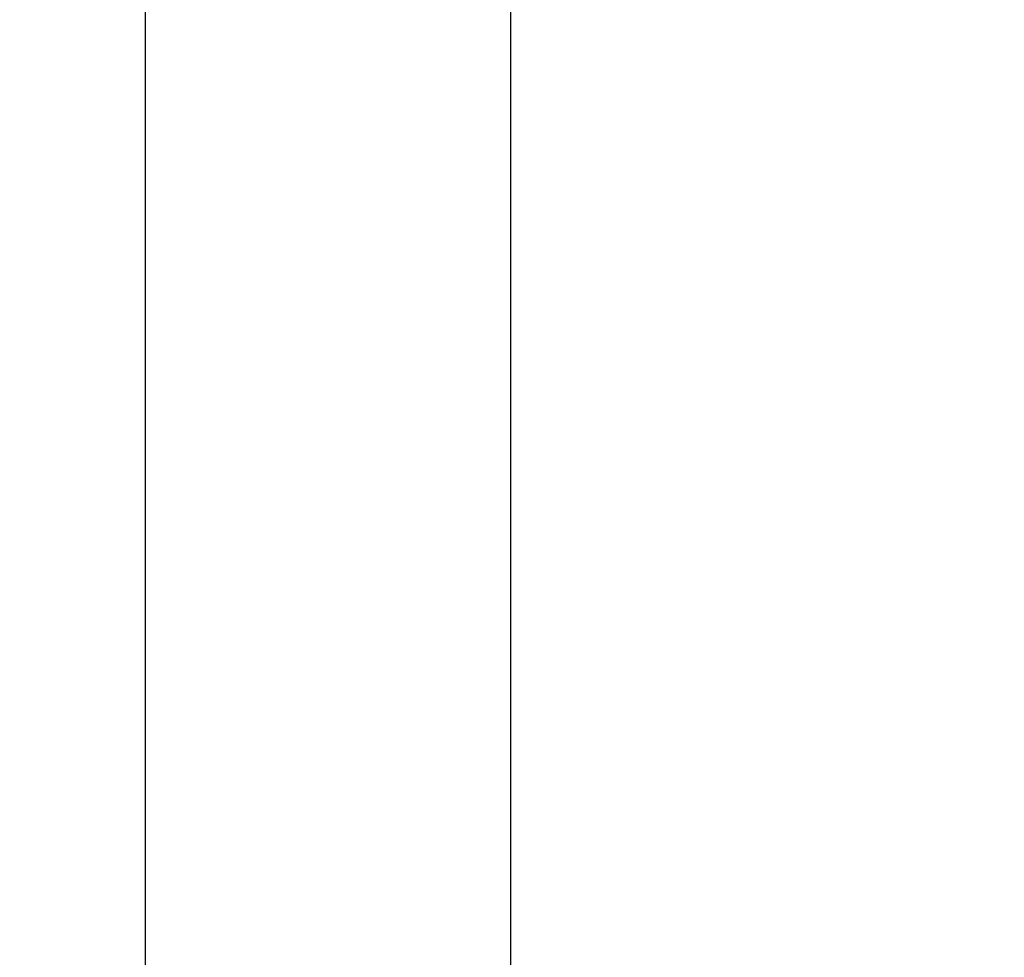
# Model space of a CAD drawing. Header units: millimetres. Extents: x 0 to 594, y 0 to 420.
# Tile 301 of 362: x 485.15 to 487.17, y 229.59 to 231.52. Entities that reach past the tile are written whole.
import ezdxf

# ---------------------------------------------------------------- set-up
doc = ezdxf.new("R2010")
doc.units = ezdxf.units.MM
doc.header["$LTSCALE"] = 32.67
doc.linetypes.add('PHANTOM', pattern=[0.8, 0.45, -0.05, 0.1, -0.05, 0.1, -0.05])
doc.layers.get('0').update_dxf_attribs({"linetype": 'CONTINUOUS'})
doc.layers.add('CRV', color=7, linetype='CONTINUOUS')
doc.layers.add('DRIV_DIM', color=7, linetype='CONTINUOUS')
doc.styles.get("Standard").update_dxf_attribs({"font": 'MS PGothic.ttf', "width": 0.8})
doc.dimstyles.new('DIMSTYLE_1', dxfattribs={"dimtxt": 3.8, "dimasz": 1.8, "dimexe": 0.18, "dimexo": 0.0625, "dimgap": 0.09, "dimtad": 1, "dimdec": 3, "dimlfac": 10, "dimdsep": 46, "dimtxsty": 'STANDARD', "dimblk": 'OPEN', "dimblk1": 'OPEN', "dimblk2": 'OPEN', "dimcen": 0.09, "dimadec": 0, "dimazin": 0, "dimtp": 0.001, "dimtm": 0.001, "dimtfac": 1, "dimtdec": 3, "dimtofl": 0, "dimtmove": 0, "dimatfit": 3, "dimldrblk": 'OPEN', "dimfxl": 1, "dimtolj": 1, "dimarcsym": 0})

# ---------------------------------------------------------------- blocks, each defined once
blk = doc.blocks.new('_OPEN')
at = {"color": 0, "linetype": 'ByBlock'}
for p, q in [((0, 0), (-1, 0.342)), ((-1, -0.342), (0, 0)), ((-1, 0), (0, 0))]:
    blk.add_line(p, q, dxfattribs=at)
blk = doc.blocks.new('*D5')
at = {"layer": 'DRIV_DIM', "color": 2, "linetype": 'Continuous'}
for p, q in [((401.5359, 261.8946), (471.8416, 261.8946)), ((469.8416, 261.8946), (469.8416, 244.8946)), ((469.8416, 227.8946), (469.8416, 244.8946)), ((502.7035, 227.8946), (467.8416, 227.8946))]:
    blk.add_line(p, q, dxfattribs=at)
at = {"layer": 'DRIV_DIM', "color": 2, "linetype": 'Continuous', "xscale": 1.8, "yscale": 1.8, "zscale": 1.8}
for p, rotation in [((469.8416, 261.8946), 90), ((469.8416, 227.8946), 270)]:
    blk.add_blockref('_OPEN', p, dxfattribs=dict(at, rotation=rotation))
at = {"layer": 'DRIV_DIM', "color": 2, "linetype": 'Continuous', "width": 0.8}
blk.add_text('340', height=3.8, rotation=90, dxfattribs=at).set_placement((468.8916, 240.1866))
blk = doc.blocks.new('*D46')
at = {"layer": 'DRIV_DIM', "color": 2, "linetype": 'Continuous'}
for p, q in [((409.0059, 250.2446), (463.7935, 250.2446)), ((461.7935, 250.2446), (461.7935, 239.0696)), ((461.7935, 227.8946), (461.7935, 239.0696)), ((502.7035, 227.8946), (459.7935, 227.8946))]:
    blk.add_line(p, q, dxfattribs=at)
at = {"layer": 'DRIV_DIM', "color": 2, "linetype": 'Continuous', "xscale": 1.8, "yscale": 1.8, "zscale": 1.8}
for p, rotation in [((461.7935, 250.2446), 90), ((461.7935, 227.8946), 270)]:
    blk.add_blockref('_OPEN', p, dxfattribs=dict(at, rotation=rotation))
at = {"layer": 'DRIV_DIM', "color": 2, "linetype": 'Continuous', "width": 0.8}
blk.add_text('223.5', height=3.8, rotation=90, dxfattribs=at).set_placement((460.8435, 230.7997))

msp = doc.modelspace()

# ---------------------------------------------------------------- linework, layer by layer
at = {"layer": 'CRV', "color": 8, "linetype": 'PHANTOM'}
for p, q in [((485.40593, 227.89461), (485.40593, 233.89461)), ((486.15593, 233.89461), (486.15593, 228.66057))]:
    msp.add_line(p, q, dxfattribs=at)
for centre, radius, start, end in [((388.90593, 261.89461), 108.95281, 350, 240), ((388.90593, 261.89461), 100.95281, 350, 240), ((436.1767, 253.5595), 52.95281, 212.114473, 140.830737), ((436.1767, 253.5595), 60.95281, 229.8881679, 350)]:
    msp.add_arc(centre, radius, start, end, dxfattribs=at)

# ---------------------------------------------------------------- dimensions: what is measured, and where the dimension line sits
at = {"layer": 'DRIV_DIM', "color": 2, "linetype": 'Continuous'}
for base, p2, picture, middle in [((469.84163, 261.89461), (401.5359, 261.89461), '*D5', (466.99163, 244.74658)), ((461.79352, 250.24461), (409.00593, 250.24461), '*D46', (458.94352, 238.3997))]:
    dim = msp.add_linear_dim(base=base, p1=(502.70349, 227.89461), p2=p2, angle=90, dimstyle='DIMSTYLE_1', dxfattribs=at)
    dim.commit()
    dim.dimension.update_dxf_attribs({"geometry": picture, "text_midpoint": middle, "dimtype": 160})

doc.saveas('drawing.dxf')
